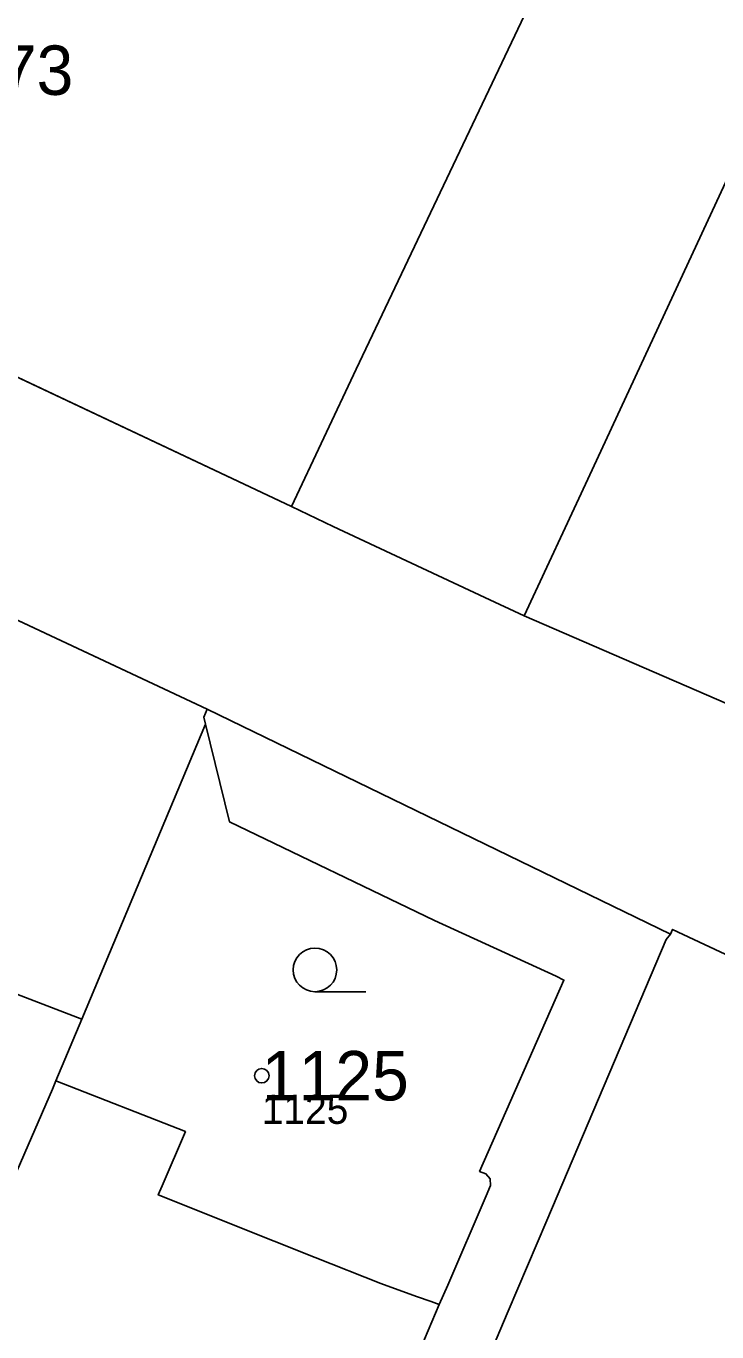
# Model space of a CAD drawing. Extents: x -690132 to -685994, y -975441 to -972444.
# Drawn here: x -687827.77 to -687804.01, y -974271.45 to -974226.55 of the extents above; entities that cross this region are included whole.
import ezdxf

# ---------------------------------------------------------------- set-up
doc = ezdxf.new("R2010")
doc.units = 0
for name, color, linetype in [('Definiční body', 7, 'Continuous'), ('Hranice parcel', 7, 'Continuous'), ('Parcelní čísla', 7, 'Continuous'), ('Polygon budovy', 7, 'Continuous'), ('Polygon parcely', 7, 'Continuous'), ('Značky kultur', 7, 'Continuous')]:
    doc.layers.add(name, color=color, linetype=linetype)

msp = doc.modelspace()

# ---------------------------------------------------------------- linework, layer by layer
at = {"layer": 'Definiční body'}
msp.add_circle((-687819.66, -974262.64), 0.25, dxfattribs=at)
at = {"layer": 'Hranice parcel'}
for p, q in [((-687847.51, -974229.45), (-687818.64, -974243.07)), ((-687821.54, -974250.04), (-687846.11, -974238.52)), ((-687821.54, -974250.04), (-687805.6, -974257.77)), ((-687825.85, -974260.7), (-687821.6, -974250.55)), ((-687825.85, -974260.7), (-687826.74, -974262.82))]:
    msp.add_line(p, q, dxfattribs=at)
for points in [[(-687818.64, -974243.07), (-687816.41, -974238.34), (-687809.63, -974224.06), (-687808.21, -974220.91)], [(-687801.27, -974226.66), (-687808.45, -974242.13), (-687810.63, -974246.83)], [(-687810.63, -974246.83), (-687811.99, -974246.19), (-687817.2, -974243.75), (-687818.64, -974243.07)], [(-687810.63, -974246.83), (-687800.23, -974251.33), (-687800.1, -974251.06), (-687794.79, -974253.59), (-687794.99, -974254.02), (-687788.97, -974256.89)], [(-687821.6, -974250.55), (-687821.66, -974250.31), (-687821.54, -974250.04)], [(-687813.56, -974270.51), (-687813.26, -974269.84), (-687811.94, -974266.77), (-687811.79, -974266.42), (-687811.8, -974266.19), (-687811.95, -974266.02), (-687812.17, -974265.93), (-687809.27, -974259.35), (-687809.54, -974259.22), (-687813.72, -974257.3), (-687820.77, -974253.91), (-687821.6, -974250.55)], [(-687781.8, -974268.73), (-687805.53, -974257.61), (-687805.6, -974257.77)], [(-687832.45, -974257.99), (-687830.18, -974259.03), (-687825.85, -974260.7)], [(-687805.6, -974257.77), (-687805.75, -974257.96), (-687809.85, -974267.62), (-687811.19, -974270.74), (-687811.98, -974272.61), (-687813.07, -974275.18)], [(-687826.74, -974262.82), (-687826.86, -974263.1), (-687832.19, -974275.34), (-687833.32, -974279.71)], [(-687826.74, -974262.82), (-687822.29, -974264.56), (-687823.09, -974266.43), (-687823.22, -974266.74), (-687819.23, -974268.33), (-687817.82, -974268.89), (-687815.56, -974269.79), (-687814.34, -974270.23), (-687813.84, -974270.41), (-687813.56, -974270.51)], [(-687821.43, -974291.05), (-687817.08, -974278.79), (-687817.79, -974278.45), (-687815.63, -974275.18), (-687815.48, -974275.25), (-687815.33, -974274.88), (-687815.42, -974274.84), (-687814.06, -974271.7), (-687813.56, -974270.51)]]:
    msp.add_lwpolyline(points, dxfattribs=at)
at = {"layer": 'Polygon budovy'}
for points in [[(-687816.41, -974238.34), (-687809.63, -974224.06), (-687808.21, -974220.91), (-687814.6, -974217.61), (-687816.91, -974222.59), (-687818.38, -974221.9), (-687820.36, -974220.97), (-687834.78, -974214.22), (-687838.78, -974212.26), (-687839.05, -974212.13), (-687840.93, -974216), (-687845.36, -974225.06), (-687847.51, -974229.45), (-687818.64, -974243.07)], [(-687801.27, -974226.66), (-687808.45, -974242.13), (-687810.63, -974246.83), (-687800.23, -974251.33), (-687800.1, -974251.06), (-687792.21, -974234.06), (-687790.41, -974234.98), (-687789.73, -974233.23), (-687789.33, -974233.42), (-687789.11, -974232.95), (-687798.56, -974228.48), (-687798.34, -974228.04)]]:
    msp.add_lwpolyline(points, close=True, dxfattribs=at)
msp.add_lwpolyline([(-687781.8, -974268.73), (-687805.53, -974257.61), (-687805.6, -974257.77), (-687805.75, -974257.96), (-687809.85, -974267.62), (-687811.19, -974270.74), (-687811.98, -974272.61), (-687813.07, -974275.18), (-687797.8, -974282.34)], dxfattribs=at)
at = {"layer": 'Polygon parcely'}
for points in [[(-687847.51, -974229.45), (-687818.64, -974243.07), (-687816.41, -974238.34), (-687809.63, -974224.06), (-687808.21, -974220.91), (-687814.6, -974217.61), (-687813.81, -974215.92), (-687831.61, -974207.65), (-687834.78, -974214.22), (-687838.78, -974212.26), (-687839.05, -974212.13), (-687840.93, -974216), (-687845.36, -974225.06)], [(-687800.23, -974251.33), (-687800.1, -974251.06), (-687794.79, -974253.59), (-687794.99, -974254.02), (-687788.97, -974256.89), (-687788.89, -974256.71), (-687781.45, -974239.88), (-687780.15, -974237.01), (-687782.84, -974235.44), (-687783.04, -974235.85), (-687789.11, -974232.95), (-687798.56, -974228.48), (-687798.34, -974228.04), (-687801.27, -974226.66), (-687808.45, -974242.13), (-687810.63, -974246.83)], [(-687821.66, -974250.31), (-687821.54, -974250.04), (-687846.11, -974238.52), (-687846.24, -974238.79), (-687850.3, -974250.35), (-687849.39, -974250.73), (-687846.63, -974251.92), (-687843.86, -974253.1), (-687841.09, -974254.29), (-687838.33, -974255.47), (-687835.56, -974256.66), (-687832.45, -974257.99), (-687830.18, -974259.03), (-687825.85, -974260.7), (-687821.6, -974250.55)], [(-687815.56, -974269.79), (-687814.34, -974270.23), (-687813.84, -974270.41), (-687813.56, -974270.51), (-687813.26, -974269.84), (-687811.94, -974266.77), (-687811.79, -974266.42), (-687811.8, -974266.19), (-687811.95, -974266.02), (-687812.17, -974265.93), (-687809.27, -974259.35), (-687809.54, -974259.22), (-687813.72, -974257.3), (-687820.77, -974253.91), (-687821.6, -974250.55), (-687825.85, -974260.7), (-687826.74, -974262.82), (-687822.29, -974264.56), (-687823.09, -974266.43), (-687823.22, -974266.74), (-687819.23, -974268.33), (-687817.82, -974268.89)], [(-687850.96, -974302.3), (-687833.49, -974290.52), (-687834.95, -974286.03), (-687833.32, -974279.71), (-687832.19, -974275.34), (-687826.86, -974263.1), (-687826.74, -974262.82), (-687825.85, -974260.7), (-687830.18, -974259.03), (-687832.45, -974257.99), (-687832.63, -974258.46), (-687834.97, -974264.68), (-687838.17, -974271.01), (-687844.55, -974268.75), (-687848.44, -974268.95), (-687851.28, -974270.63), (-687856.04, -974273.45), (-687863.95, -974278.38), (-687866.45, -974282.27), (-687867.07, -974284.31), (-687856.88, -974299.8), (-687853.96, -974300.92)], [(-687815.33, -974274.88), (-687815.42, -974274.84), (-687814.06, -974271.7), (-687813.56, -974270.51), (-687813.84, -974270.41), (-687814.34, -974270.23), (-687815.56, -974269.79), (-687817.82, -974268.89), (-687819.23, -974268.33), (-687823.22, -974266.74), (-687823.09, -974266.43), (-687822.29, -974264.56), (-687826.74, -974262.82), (-687826.86, -974263.1), (-687832.19, -974275.34), (-687833.32, -974279.71), (-687829.71, -974281.15), (-687832.24, -974287.02), (-687822.22, -974290.69), (-687821.43, -974291.05), (-687817.08, -974278.79), (-687817.79, -974278.45), (-687815.63, -974275.18), (-687815.48, -974275.25)]]:
    msp.add_lwpolyline(points, close=True, dxfattribs=at)
for points in [[(-687800.23, -974251.33), (-687810.63, -974246.83), (-687811.99, -974246.19), (-687817.2, -974243.75), (-687818.64, -974243.07), (-687847.51, -974229.45), (-687848.94, -974228.74), (-687866.88, -974220.36)], [(-687809.63, -974224.06), (-687816.41, -974238.34), (-687818.64, -974243.07), (-687817.2, -974243.75), (-687811.99, -974246.19), (-687810.63, -974246.83), (-687808.45, -974242.13), (-687801.27, -974226.66), (-687799.41, -974222.7)], [(-687871.64, -974226.43), (-687866.98, -974228.65), (-687846.11, -974238.52), (-687821.54, -974250.04), (-687805.6, -974257.77), (-687805.53, -974257.61), (-687781.8, -974268.73), (-687762.15, -974277.98), (-687757.67, -974280.09), (-687740.94, -974287.94), (-687737.95, -974289.39), (-687735.08, -974290.78), (-687732.25, -974292.16), (-687729.28, -974293.59), (-687726.2, -974294.9), (-687724.41, -974296.19), (-687711.4, -974305.14), (-687711.1, -974304.73), (-687710.31, -974305.11), (-687691.12, -974314.33), (-687688.4, -974315.64), (-687677.98, -974320.6), (-687669.24, -974324.76), (-687663.86, -974327.32)], [(-687811.98, -974272.61), (-687811.19, -974270.74), (-687809.85, -974267.62), (-687805.75, -974257.96), (-687805.6, -974257.77), (-687821.54, -974250.04), (-687821.66, -974250.31), (-687821.6, -974250.55), (-687820.77, -974253.91), (-687813.72, -974257.3), (-687809.54, -974259.22), (-687809.27, -974259.35), (-687812.17, -974265.93), (-687811.95, -974266.02), (-687811.8, -974266.19), (-687811.79, -974266.42), (-687811.94, -974266.77), (-687813.26, -974269.84), (-687813.56, -974270.51), (-687814.06, -974271.7)], [(-687781.8, -974268.73), (-687805.53, -974257.61), (-687805.6, -974257.77), (-687805.75, -974257.96), (-687809.85, -974267.62), (-687811.19, -974270.74), (-687811.98, -974272.61), (-687813.07, -974275.18), (-687797.8, -974282.34)]]:
    msp.add_lwpolyline(points, dxfattribs=at)
at = {"layer": 'Značky kultur'}
msp.add_line((-687817.833, -974259.75), (-687816.083, -974259.75), dxfattribs=at)
msp.add_circle((-687817.833, -974259), 0.75, dxfattribs=at)

# ---------------------------------------------------------------- texts
at = {"layer": 'Definiční body'}
msp.add_text('1125', height=1, dxfattribs=at).set_placement((-687819.66, -974264.296))
at = {"layer": 'Parcelní čísla'}
for s, p in [('1073', (-687831.2, -974228.91)), ('1125', (-687819.66, -974263.49))]:
    msp.add_text(s, height=1.7, dxfattribs=at).set_placement(p)

doc.saveas('drawing.dxf')
